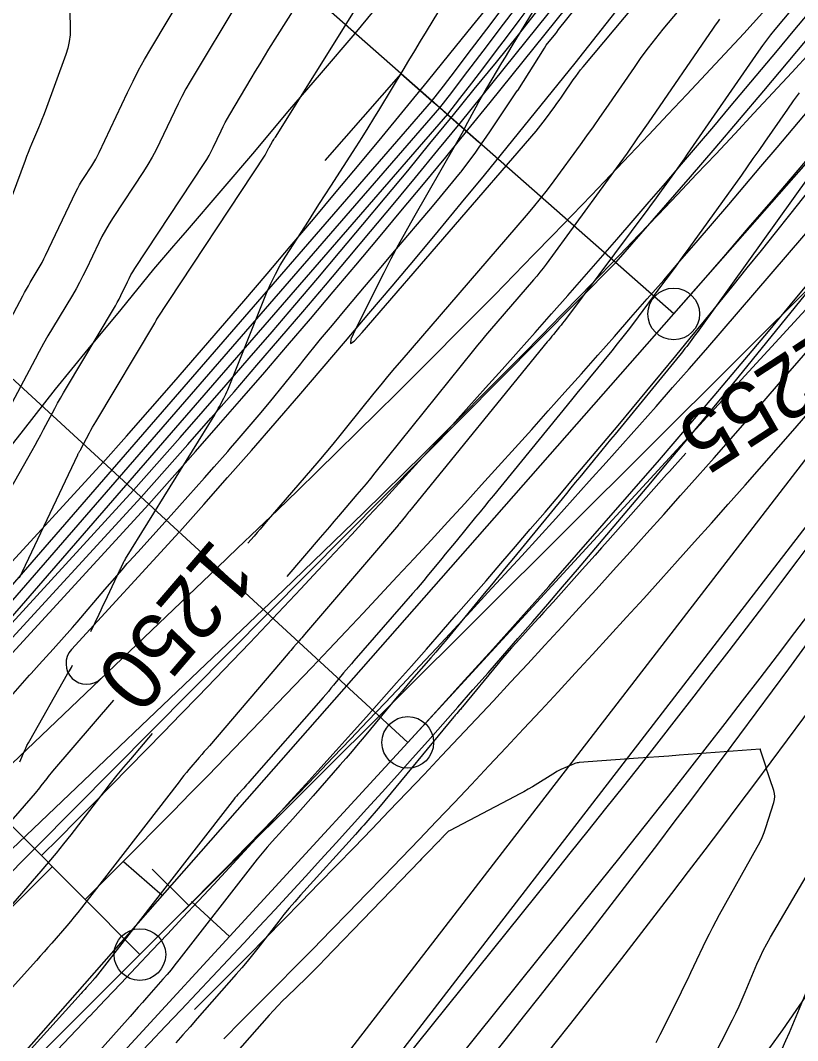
# Model space of a CAD drawing. Extents: x 658976 to 668726, y 639543 to 647196.
# Drawn here: x 662244.5 to 662319.7, y 643105.7 to 643204.4 of the extents above; entities that cross this region are included whole.
import ezdxf

# ---------------------------------------------------------------- set-up
doc = ezdxf.new("R2010")
doc.units = 0
for name, color, linetype in [('Ex_Contour Labels', 7, 'Continuous'), ('Ex_Major Contours', 7, 'Continuous'), ('Ex_Minor Contours', 7, 'Continuous'), ('R_Ramp 15 Degree_Min Ls', 7, 'Continuous'), ('R_Ramp 20 Degree Des Ls', 7, 'Continuous'), ('R_Ramp 20 Degree Des Ls Annot', 7, 'Continuous'), ('R_Ramp 20 Degree Existing Ramp', 7, 'Continuous'), ('R_Ramp 20 Degree_Min Ls', 7, 'Continuous')]:
    doc.layers.add(name, color=color, linetype=linetype)

msp = doc.modelspace()

# ---------------------------------------------------------------- linework, layer by layer
at = {"layer": 'Ex_Major Contours'}
for points in [[(662251.321, 643145.292), (662252.118, 643146.958), (662252.324, 643147.39), (662252.53, 643147.822), (662252.736, 643148.254), (662252.941, 643148.687), (662254.118, 643151.17), (662254.165, 643151.268), (662254.211, 643151.365), (662254.257, 643151.462), (662254.303, 643151.56), (662254.487, 643151.949), (662254.534, 643152.046), (662254.584, 643152.141), (662254.637, 643152.235), (662254.693, 643152.327), (662263.319, 643166.257), (662263.437, 643166.451), (662263.552, 643166.647), (662263.663, 643166.845), (662263.771, 643167.045), (662264.196, 643167.849), (662264.3, 643168.052), (662264.398, 643168.256), (662264.491, 643168.464), (662264.579, 643168.673), (662268.346, 643178.015), (662268.745, 643178.941), (662269.186, 643179.845), (662269.669, 643180.727), (662270.195, 643181.588), (662272.38, 643184.986), (662272.926, 643185.835), (662273.473, 643186.685), (662274.019, 643187.534), (662274.566, 643188.383), (662276.999, 643192.164), (662277.584, 643193.079), (662278.161, 643193.998), (662278.733, 643194.922), (662279.297, 643195.849), (662281.553, 643199.587), (662282.116, 643200.52), (662282.679, 643201.453), (662283.243, 643202.385), (662283.806, 643203.318), (662287.749, 643209.851)], [(662249.27, 643206.862), (662249.335, 643203.653), (662249.319, 643202.998), (662249.242, 643202.353), (662249.106, 643201.717), (662248.909, 643201.092), (662246.904, 643195.615), (662246.754, 643195.212), (662246.598, 643194.811), (662246.436, 643194.412), (662246.27, 643194.016), (662245.592, 643192.434), (662245.425, 643192.037), (662245.264, 643191.639), (662245.107, 643191.238), (662244.956, 643190.835), (662242.559, 643184.322)], [(662309.798, 643207.264), (662306.705, 643203.557), (662305.972, 643202.657), (662305.26, 643201.74), (662304.57, 643200.807), (662303.902, 643199.858), (662301.178, 643195.888), (662300.564, 643195.001), (662299.944, 643194.12), (662299.317, 643193.243), (662298.683, 643192.37), (662296.134, 643188.891), (662295.489, 643188.028), (662294.827, 643187.178), (662294.147, 643186.342), (662293.451, 643185.519), (662281.417, 643171.574), (662280.732, 643170.773), (662280.055, 643169.967), (662279.384, 643169.155), (662278.721, 643168.337), (662276.082, 643165.052), (662275.419, 643164.233), (662274.749, 643163.42), (662274.073, 643162.613), (662273.39, 643161.81), (662268.314, 643155.893), (662268.017, 643155.547), (662267.721, 643155.201), (662267.424, 643154.855), (662267.128, 643154.509), (662266.538, 643153.82)], [(662308.914, 643162.53), (662308.13, 643161.658), (662307.862, 643161.359), (662307.595, 643161.06), (662307.327, 643160.76), (662307.06, 643160.461), (662301.372, 643154.073), (662300.754, 643153.38), (662300.136, 643152.686), (662299.517, 643151.993), (662298.899, 643151.3), (662296.073, 643148.137), (662295.629, 643147.641), (662295.183, 643147.147), (662294.735, 643146.654), (662294.286, 643146.162), (662292.486, 643144.198), (662292.039, 643143.704), (662291.6, 643143.204), (662291.167, 643142.699), (662290.74, 643142.187), (662287.303, 643138.007), (662287.234, 643137.923), (662287.164, 643137.84), (662287.094, 643137.758), (662287.024, 643137.676), (662286.739, 643137.35), (662286.668, 643137.268), (662286.598, 643137.186), (662286.528, 643137.103), (662286.459, 643137.02), (662279.325, 643128.399), (662279.13, 643128.165), (662278.934, 643127.933), (662278.737, 643127.703), (662278.537, 643127.474), (662277.737, 643126.56), (662277.537, 643126.332), (662277.335, 643126.105), (662277.133, 643125.878), (662276.93, 643125.652), (662271.618, 643119.77), (662271.073, 643119.155), (662270.54, 643118.532), (662270.019, 643117.898), (662269.509, 643117.255), (662267.494, 643114.662), (662266.985, 643114.018), (662266.467, 643113.382), (662265.939, 643112.753), (662265.401, 643112.133), (662261.632, 643107.849), (662260.937, 643107.06), (662260.242, 643106.273), (662259.545, 643105.487)], [(662244.453, 643132.676), (662244.906, 643133.733), (662245.023, 643133.996), (662245.147, 643134.255), (662245.278, 643134.51), (662245.417, 643134.761), (662249.083, 643141.18), (662249.265, 643141.498), (662249.445, 643141.816), (662249.565, 643142.029)], [(662253.518, 643138.638), (662247.628, 643131.776), (662247.482, 643131.603), (662247.337, 643131.428), (662247.195, 643131.252), (662247.055, 643131.073), (662246.5, 643130.355), (662246.36, 643130.177), (662246.218, 643130), (662246.073, 643129.826), (662245.925, 643129.654), (662237.196, 643119.614)], [(662309.187, 643099.331), (662313.431, 643107.725), (662313.757, 643108.384), (662314.071, 643109.049), (662314.373, 643109.719), (662314.664, 643110.394), (662315.803, 643113.107), (662316.098, 643113.78), (662316.416, 643114.441), (662316.756, 643115.092), (662317.117, 643115.731), (662324.333, 643128.009)]]:
    msp.add_lwpolyline(points, dxfattribs=at)
at = {"layer": 'Ex_Minor Contours'}
for points in [[(662300.26, 643215.416), (662292.425, 643202.51), (662292.09, 643201.955), (662291.755, 643201.4), (662291.422, 643200.845), (662291.089, 643200.288), (662289.638, 643197.852), (662289.371, 643197.398), (662289.109, 643196.941), (662288.852, 643196.482), (662288.6, 643196.02), (662287.602, 643194.165), (662287.35, 643193.702), (662287.096, 643193.241), (662286.839, 643192.782), (662286.578, 643192.324), (662282.546, 643185.294), (662281.806, 643183.982), (662281.083, 643182.661), (662280.378, 643181.33), (662279.691, 643179.989), (662276.979, 643174.608), (662276.509, 643173.573), (662276.454, 643173.16), (662276.815, 643173.369), (662277.591, 643174.198), (662294.422, 643193.701), (662294.662, 643193.985), (662294.896, 643194.273), (662295.124, 643194.566), (662295.347, 643194.863), (662296.225, 643196.063), (662296.444, 643196.363), (662296.66, 643196.666), (662296.874, 643196.97), (662297.085, 643197.275), (662298.024, 643198.643), (662298.255, 643198.971), (662298.493, 643199.292), (662298.738, 643199.608), (662298.991, 643199.919), (662307.984, 643210.695)], [(662239.07, 643167.093), (662244.731, 643177.747), (662244.909, 643178.077), (662245.091, 643178.405), (662245.278, 643178.73), (662245.468, 643179.053), (662246.239, 643180.341), (662246.428, 643180.665), (662246.609, 643180.993), (662246.782, 643181.325), (662246.947, 643181.662), (662249.891, 643187.834), (662250.056, 643188.164), (662250.231, 643188.487), (662250.418, 643188.805), (662250.615, 643189.115), (662251.428, 643190.346), (662251.625, 643190.657), (662251.811, 643190.974), (662251.986, 643191.298), (662252.149, 643191.629), (662254.888, 643197.443), (662255.41, 643198.516), (662255.957, 643199.576), (662256.53, 643200.622), (662257.128, 643201.655), (662260.489, 643207.302)], [(662240.28, 643153.375), (662245.647, 643162.803), (662245.93, 643163.305), (662246.21, 643163.809), (662246.486, 643164.316), (662246.759, 643164.824), (662247.841, 643166.861), (662248.115, 643167.369), (662248.395, 643167.873), (662248.682, 643168.373), (662248.975, 643168.87), (662253.525, 643176.473), (662253.712, 643176.793), (662253.891, 643177.118), (662254.062, 643177.447), (662254.226, 643177.779), (662254.865, 643179.119), (662255.03, 643179.451), (662255.207, 643179.776), (662255.395, 643180.095), (662255.593, 643180.408), (662262.307, 643190.575), (662262.545, 643190.95), (662262.769, 643191.333), (662262.979, 643191.723), (662263.176, 643192.122), (662263.934, 643193.731), (662264.128, 643194.131), (662264.332, 643194.525), (662264.546, 643194.915), (662264.768, 643195.3), (662266.849, 643198.794), (662267.273, 643199.503), (662267.702, 643200.209), (662268.135, 643200.912), (662268.572, 643201.613), (662271.92, 643206.947)], [(662265.742, 643206.53), (662260.948, 643198.477), (662260.538, 643197.769), (662260.145, 643197.051), (662259.769, 643196.323), (662259.411, 643195.587), (662258.014, 643192.622), (662257.652, 643191.888), (662257.264, 643191.168), (662256.851, 643190.463), (662256.413, 643189.772), (662253.475, 643185.323), (662253.096, 643184.728), (662252.739, 643184.12), (662252.403, 643183.501), (662252.089, 643182.87), (662250.873, 643180.321), (662250.562, 643179.688), (662250.236, 643179.063), (662249.896, 643178.445), (662249.54, 643177.836), (662247.616, 643174.62), (662247.179, 643173.88), (662246.752, 643173.134), (662246.334, 643172.383), (662245.926, 643171.626), (662243.384, 643166.841)], [(662319.197, 643205.517), (662317.53, 643203.511), (662317.12, 643203.005), (662316.72, 643202.49), (662316.332, 643201.967), (662315.956, 643201.435), (662309.062, 643191.455), (662308.752, 643191.008), (662308.439, 643190.562), (662308.125, 643190.118), (662307.808, 643189.675), (662306.538, 643187.906), (662306.22, 643187.465), (662305.899, 643187.025), (662305.576, 643186.586), (662305.251, 643186.15), (662297.27, 643175.482), (662297.129, 643175.296), (662296.986, 643175.111), (662296.841, 643174.928), (662296.694, 643174.747), (662296.1, 643174.026), (662295.952, 643173.846), (662295.804, 643173.665), (662295.656, 643173.484), (662295.509, 643173.304), (662282.161, 643156.939), (662282.063, 643156.818), (662281.965, 643156.698), (662281.867, 643156.577), (662281.769, 643156.455), (662281.202, 643155.75), (662281.193, 643155.739), (662281.184, 643155.728), (662281.175, 643155.717), (662281.166, 643155.706), (662281.102, 643155.632), (662281.093, 643155.621), (662272.005, 643144.994), (662271.874, 643144.841), (662271.742, 643144.688), (662271.611, 643144.535), (662271.48, 643144.382), (662270.955, 643143.77), (662270.824, 643143.617), (662270.692, 643143.464), (662270.561, 643143.311), (662270.43, 643143.158), (662262.804, 643134.243), (662262.556, 643133.954), (662262.309, 643133.666), (662262.062, 643133.377), (662261.814, 643133.089), (662260.824, 643131.935), (662260.578, 643131.645), (662260.336, 643131.352), (662260.098, 643131.056), (662259.864, 643130.757), (662250.426, 643118.55), (662250.081, 643118.11), (662249.73, 643117.675), (662249.372, 643117.245), (662249.008, 643116.82), (662247.54, 643115.132), (662247.172, 643114.711), (662246.802, 643114.292), (662246.43, 643113.875), (662246.055, 643113.46), (662240.475, 643107.308)], [(662244.423, 643150.471), (662250.058, 643162.394), (662250.081, 643162.441), (662250.105, 643162.487), (662250.131, 643162.532), (662250.158, 643162.577), (662250.267, 643162.754), (662250.294, 643162.798), (662250.32, 643162.843), (662250.346, 643162.888), (662250.371, 643162.934), (662251.194, 643164.493), (662251.342, 643164.767), (662251.493, 643165.039), (662251.647, 643165.309), (662251.805, 643165.577), (662257.511, 643175.11), (662257.529, 643175.141), (662257.546, 643175.173), (662257.563, 643175.205), (662257.579, 643175.238), (662257.641, 643175.368), (662257.657, 643175.4), (662257.674, 643175.432), (662257.693, 643175.463), (662257.712, 643175.494), (662268.201, 643191.378), (662268.238, 643191.437), (662268.274, 643191.497), (662268.307, 643191.559), (662268.338, 643191.622), (662268.457, 643191.875), (662268.488, 643191.938), (662268.52, 643192), (662268.554, 643192.062), (662268.589, 643192.122), (662268.916, 643192.673), (662268.983, 643192.784), (662269.051, 643192.896), (662269.119, 643193.006), (662269.188, 643193.117), (662276.921, 643205.438)], [(662312.189, 643204.516), (662311.969, 643204.233), (662311.756, 643203.944), (662311.549, 643203.651), (662305.27, 643194.501), (662304.254, 643193.033), (662303.228, 643191.574), (662302.19, 643190.122), (662301.141, 643188.678), (662295.384, 643180.819), (662295.094, 643180.432), (662294.798, 643180.051), (662294.493, 643179.676), (662294.181, 643179.307), (662289.919, 643174.368), (662289.526, 643173.909), (662289.138, 643173.447), (662288.753, 643172.981), (662288.373, 643172.512), (662278.829, 643160.633), (662278.399, 643160.103), (662277.965, 643159.576), (662277.527, 643159.052), (662277.084, 643158.532), (662275.305, 643156.459), (662274.861, 643155.94), (662274.416, 643155.422), (662273.972, 643154.903), (662273.528, 643154.384), (662270.292, 643150.6)], [(662319.884, 643197.402), (662319.305, 643196.621), (662318.744, 643195.827), (662316.532, 643192.625), (662315.977, 643191.826), (662315.419, 643191.029), (662314.857, 643190.235), (662314.291, 643189.444), (662309.201, 643182.354), (662308.576, 643181.487), (662307.946, 643180.623), (662307.311, 643179.762), (662306.673, 643178.904), (662303.849, 643175.129), (662303.335, 643174.451), (662302.814, 643173.778), (662302.285, 643173.112), (662301.748, 643172.452), (662299.586, 643169.822), (662299.046, 643169.165), (662298.506, 643168.507), (662297.967, 643167.848), (662297.429, 643167.189), (662290.296, 643158.443), (662289.866, 643157.917), (662289.435, 643157.391), (662289.005, 643156.865), (662288.573, 643156.339), (662286.681, 643154.036), (662286.333, 643153.611), (662285.984, 643153.187), (662285.636, 643152.763), (662285.287, 643152.339), (662283.893, 643150.643), (662283.543, 643150.22), (662283.189, 643149.8), (662282.833, 643149.382), (662282.474, 643148.967), (662276.798, 643142.454), (662276.545, 643142.163), (662276.295, 643141.869), (662276.046, 643141.575), (662275.799, 643141.278), (662274.816, 643140.09), (662274.569, 643139.794), (662274.32, 643139.499), (662274.069, 643139.207), (662273.816, 643138.916), (662266.691, 643130.779), (662266.55, 643130.619), (662266.409, 643130.459), (662266.267, 643130.3), (662266.124, 643130.142), (662265.552, 643129.508), (662265.411, 643129.349), (662265.272, 643129.187), (662265.137, 643129.022), (662265.004, 643128.855), (662251.743, 643111.798), (662251.729, 643111.781), (662251.715, 643111.764), (662251.701, 643111.747), (662251.687, 643111.73), (662251.628, 643111.664), (662251.599, 643111.631), (662251.57, 643111.598), (662250.868, 643110.81), (662250.746, 643110.673), (662250.623, 643110.537), (662250.501, 643110.401), (662250.378, 643110.265), (662240.671, 643099.565)], [(662322.256, 643191.277), (662310.33, 643174.665), (662310.167, 643174.439), (662310.003, 643174.214), (662309.837, 643173.989), (662309.671, 643173.765), (662309.002, 643172.871), (662308.834, 643172.649), (662308.663, 643172.429), (662308.489, 643172.21), (662308.313, 643171.994), (662302.062, 643164.392), (662301.634, 643163.871), (662301.207, 643163.349), (662300.78, 643162.827), (662300.353, 643162.305), (662298.649, 643160.215), (662298.222, 643159.693), (662297.795, 643159.171), (662297.368, 643158.649), (662296.94, 643158.128), (662292.227, 643152.39), (662291.523, 643151.532), (662290.818, 643150.675), (662290.114, 643149.818), (662289.409, 643148.96), (662286.083, 643144.915), (662285.63, 643144.368), (662285.173, 643143.824), (662284.712, 643143.283), (662284.246, 643142.745), (662282.378, 643140.602), (662281.913, 643140.064), (662281.451, 643139.524), (662280.992, 643138.981), (662280.537, 643138.434), (662277.782, 643135.104), (662277.204, 643134.411), (662276.621, 643133.721), (662276.034, 643133.036), (662275.441, 643132.355), (662272.852, 643129.398), (662272.362, 643128.84), (662271.869, 643128.285), (662271.375, 643127.731), (662270.878, 643127.178), (662268.887, 643124.974), (662268.395, 643124.418), (662267.913, 643123.854), (662267.441, 643123.281), (662266.98, 643122.699), (662259.839, 643113.515), (662259.466, 643113.043), (662259.087, 643112.576), (662258.7, 643112.116), (662258.306, 643111.661), (662256.716, 643109.855), (662256.319, 643109.403), (662255.92, 643108.952), (662255.521, 643108.502), (662255.121, 643108.053), (662246.301, 643098.153)], [(662257.279, 643135.413), (662255.155, 643132.938), (662254.498, 643132.162), (662253.851, 643131.379), (662253.214, 643130.587), (662252.587, 643129.786), (662249.378, 643125.635), (662248.674, 643124.738), (662247.957, 643123.851), (662247.228, 643122.975), (662246.486, 643122.109), (662242.926, 643118.015), (662242.459, 643117.481), (662241.99, 643116.949), (662241.517, 643116.42), (662241.042, 643115.893), (662239.136, 643113.792), (662238.665, 643113.262), (662238.205, 643112.723), (662237.756, 643112.174), (662237.318, 643111.617), (662231.092, 643103.515)], [(662306.057, 643105.53), (662306.439, 643106.297), (662306.82, 643107.064), (662308.485, 643110.426), (662308.792, 643111.049), (662309.097, 643111.674), (662309.4, 643112.299), (662309.701, 643112.925), (662310.9, 643115.433), (662311.205, 643116.057), (662311.52, 643116.676), (662311.844, 643117.29), (662312.179, 643117.899), (662315.833, 643124.422), (662316.077, 643124.884), (662316.296, 643125.357), (662316.492, 643125.841), (662316.663, 643126.335), (662317.435, 643128.761), (662317.502, 643129.046), (662317.524, 643129.331), (662317.499, 643129.615), (662317.428, 643129.9), (662317.045, 643131.05), (662316.953, 643131.327), (662316.863, 643131.605), (662316.773, 643131.882), (662316.684, 643132.16), (662316.159, 643133.808), (662316.156, 643133.818), (662316.153, 643133.828), (662316.15, 643133.838), (662316.148, 643133.849), (662316.137, 643133.89), (662316.134, 643133.899), (662316.128, 643133.905), (662316.12, 643133.908), (662316.111, 643133.909), (662308.273, 643133.317), (662307.284, 643133.243), (662306.295, 643133.169), (662305.306, 643133.096), (662304.317, 643133.024), (662298.586, 643132.605), (662298.485, 643132.594), (662298.385, 643132.575), (662298.286, 643132.549), (662298.19, 643132.515), (662297.807, 643132.364), (662297.712, 643132.325), (662297.617, 643132.286), (662297.522, 643132.245), (662297.428, 643132.204), (662296.824, 643131.932), (662296.693, 643131.871), (662296.564, 643131.805), (662296.437, 643131.736), (662296.313, 643131.662), (662294.063, 643130.278), (662293.645, 643130.026), (662293.223, 643129.781), (662292.796, 643129.544), (662292.365, 643129.315), (662286.039, 643126.02), (662285.956, 643125.973), (662285.878, 643125.918), (662285.806, 643125.858), (662285.738, 643125.79), (662285.426, 643125.453), (662285.386, 643125.41), (662285.347, 643125.367), (662285.307, 643125.324), (662285.268, 643125.281), (662285.111, 643125.108), (662285.072, 643125.065), (662285.032, 643125.022), (662284.992, 643124.98), (662284.951, 643124.938), (662283.906, 643123.873), (662283.718, 643123.681), (662283.531, 643123.489), (662283.345, 643123.296), (662283.158, 643123.104), (662273.957, 643113.548), (662273.515, 643113.094), (662273.069, 643112.643), (662272.619, 643112.197), (662272.165, 643111.755), (662270.339, 643109.995), (662269.887, 643109.55), (662269.445, 643109.097), (662269.012, 643108.635), (662268.589, 643108.163), (662264.785, 643103.84)], [(662318.245, 643104.933), (662318.599, 643105.717), (662318.94, 643106.508), (662322.342, 643114.614)]]:
    msp.add_lwpolyline(points, dxfattribs=at)
at = {"layer": 'R_Ramp 15 Degree_Min Ls'}
for p, q in [((662256.073, 643114.042), (662366.831, 643224.338)), ((662039.781, 642915.59), (662247.605, 643122.545)), ((661999.484, 642858.526), (662256.073, 643114.042))]:
    msp.add_line(p, q, dxfattribs=at)
for points in [[(662256.073, 643114.042), (662185.51, 643184.901), (662114.948, 643255.76)], [(662257.262, 643122.311), (662260.81, 643118.788)]]:
    msp.add_lwpolyline(points, dxfattribs=at)
msp.add_circle((662256.073, 643114.042), 2.5, dxfattribs=at)
for radius in [1132.416, 1138.416, 1145.916, 1153.416, 1157.416]:
    msp.add_arc((661447.486, 643926.022), radius, 314.880047, 330.415092, dxfattribs=at)
at = {"layer": 'R_Ramp 20 Degree Des Ls'}
for p, q in [((662169.622, 643064.443), (662284.307, 643196.544)), ((662170.373, 643063.782), (662285.1, 643195.934)), ((662171.124, 643063.122), (662285.893, 643195.325)), ((662178.678, 643056.568), (662302.163, 643181.013)), ((662214.714, 643024.86), (662321.868, 643163.677)), ((662217.717, 643022.218), (662324.827, 643160.978))]:
    msp.add_line(p, q, dxfattribs=at)
for points in [[(662241.701, 643160.861), (662244.825, 643164.772), (662247.908, 643168.719), (662251.082, 643172.587), (662254.26, 643176.451), (662257.411, 643180.337), (662259.37, 643182.61), (662260.023, 643183.368), (662260.675, 643184.125), (662263.94, 643187.913), (662267.192, 643191.712), (662270.4, 643195.549), (662273.654, 643199.345), (662276.909, 643203.141), (662276.909, 643203.141), (662279.963, 643206.875)], [(662288.853, 643192.632), (662285.85, 643195.274), (662285.1, 643195.934), (662284.349, 643196.595), (662281.346, 643199.237), (662273.964, 643190.849)], [(662315.384, 643102.687), (662318.309, 643106.773), (662321.163, 643110.923), (662324.017, 643115.071), (662326.927, 643119.17), (662328.735, 643121.576), (662329.337, 643122.378), (662329.94, 643123.179), (662332.806, 643127.317), (662335.668, 643131.459), (662338.537, 643135.595), (662341.439, 643139.701), (662344.387, 643143.767)]]:
    msp.add_lwpolyline(points, dxfattribs=at)
for centre, radius, start, end in [((661447.452, 643932.983), 1138.416, 318.658885, 330.415092), ((661435.595, 643848.779), 1070.384, 322.457729, 328.965173), ((661435.595, 643848.779), 1071.384, 322.457729, 328.96138), ((661435.595, 643848.779), 1072.384, 322.457729, 328.957595)]:
    msp.add_arc(centre, radius, start, end, dxfattribs=at)
at = {"layer": 'R_Ramp 20 Degree Des Ls Annot'}
for p, q in [((662307.747, 643176.006), (662385.704, 643264.603)), ((662002.885, 642829.533), (662307.747, 643176.006))]:
    msp.add_line(p, q, dxfattribs=at)
for points in [[(662307.747, 643176.006), (662157.597, 643308.123)], [(662254.496, 643123.056), (662258.25, 643119.753)]]:
    msp.add_lwpolyline(points, dxfattribs=at)
msp.add_circle((662307.747, 643176.006), 2.5, dxfattribs=at)
msp.add_arc((661447.452, 643932.983), 1145.916, 318.655361, 330.415092, dxfattribs=at)
at = {"layer": 'R_Ramp 20 Degree Existing Ramp'}
for p, q in [((662282.005, 643134.554), (662370.487, 643230.776)), ((662256.206, 643163.282), (662256.206, 643163.282)), ((662201.708, 643106.329), (662252.524, 643161.664)), ((662204.677, 643103.648), (662255.47, 643158.959)), ((662205.391, 643102.947), (662256.206, 643158.282)), ((662255.47, 643158.959), (662255.47, 643158.959)), ((662256.206, 643158.282), (662256.206, 643158.282)), ((662206.105, 643102.246), (662256.943, 643157.605)), ((662256.943, 643157.605), (662256.943, 643157.605)), ((662249.451, 643143.534), (662259.889, 643154.9)), ((662256.206, 643153.282), (662256.206, 643153.282)), ((662208.826, 643099.296), (662263.592, 643151.491)), ((662213.243, 643095.235), (662268.008, 643147.43)), ((662009.596, 642838.319), (662282.005, 643134.554)), ((662248.575, 643062.744), (662296.006, 643121.684)), ((662251.519, 643060.037), (662298.95, 643118.977))]:
    msp.add_line(p, q, dxfattribs=at)
for points in [[(662282.005, 643134.554), (662208.396, 643202.243), (662134.787, 643269.931)], [(662261.073, 643119.178), (662264.753, 643115.794)]]:
    msp.add_lwpolyline(points, dxfattribs=at)
msp.add_circle((662282.005, 643134.554), 2.5, dxfattribs=at)
for centre, radius, start, end in [((661438.509, 643910.207), 1145.916, 317.399331, 330.415092), ((661427.912, 643896.112), 1104.263, 318.305917, 329.795162), ((661427.912, 643896.112), 1114.263, 318.305917, 329.784659), ((661427.912, 643896.112), 1108.263, 318.306735, 329.532402), ((661427.912, 643896.112), 1109.263, 318.305917, 329.531584), ((661427.912, 643896.112), 1110.263, 318.305101, 329.530768), ((661485.38, 643969.654), 1129.161, 313.566417, 322.292084), ((661485.38, 643969.654), 1135.148, 313.586661, 322.312328), ((661391.672, 643850.733), 1161.607, 321.125194, 329.850861), ((661391.672, 643850.733), 1165.599, 321.112417, 329.838084), ((662250.924, 643142.181), 2, 137.43791, 313.62328)]:
    msp.add_arc(centre, radius, start, end, dxfattribs=at)
at = {"layer": 'R_Ramp 20 Degree_Min Ls'}
msp.add_line((662245.693, 643102.328), (662251.188, 643108.064), dxfattribs=at)
for points in [[(662287.17, 643189.765), (662288.308, 643191.272), (662288.516, 643191.572), (662288.838, 643192.04), (662289.931, 643193.63), (662292.606, 643197.576), (662292.644, 643197.635), (662295.241, 643201.728), (662295.411, 643201.999), (662296.322, 643203.146), (662296.426, 643203.278), (662296.609, 643203.509), (662298.208, 643205.522)], [(662243.122, 643138.491), (662245.394, 643141.063), (662245.54, 643141.224), (662246.329, 643142.095), (662247.666, 643143.575), (662247.666, 643143.575), (662249.551, 643145.686), (662249.994, 643146.2), (662252.698, 643149.344), (662254.346, 643151.269), (662254.851, 643151.853), (662255, 643152.016), (662255.873, 643152.975), (662258.81, 643156.234), (662259.101, 643156.558), (662262.316, 643160.153), (662263.26, 643161.213), (662264.584, 643162.703), (662264.848, 643163.009), (662265.504, 643163.772), (662267.633, 643166.259), (662268.629, 643167.446), (662271.663, 643171.197), (662271.855, 643171.435), (662273.573, 643173.572), (662274.711, 643174.936), (662276.105, 643176.584), (662277.821, 643178.62), (662279.105, 643180.15), (662279.391, 643180.491), (662280.399, 643181.695), (662280.918, 643182.316), (662284.039, 643185.991), (662284.714, 643186.789), (662287.118, 643189.702), (662287.17, 643189.765), (662287.17, 643189.765)]]:
    msp.add_lwpolyline(points, dxfattribs=at)
for centre, radius, start, end in [((661433.528, 643891.515), 1132.416, 316.223981, 330.415092), ((661433.528, 643891.515), 1138.416, 316.223981, 330.415092), ((661381.626, 643829.578), 1162.605, 320.200587, 328.549901), ((661381.999, 643829.27), 1166.112, 320.186874, 328.536188)]:
    msp.add_arc(centre, radius, start, end, dxfattribs=at)

# ---------------------------------------------------------------- texts
at = {"layer": 'Ex_Contour Labels'}
for s, rotation, p in [('1255', 213.11552, (662322.626, 643175.066)), ('1250', 229.38301, (662263.176, 643154.508))]:
    msp.add_text(s, height=6, rotation=rotation, dxfattribs=at).set_placement(p)

doc.saveas('drawing.dxf')
